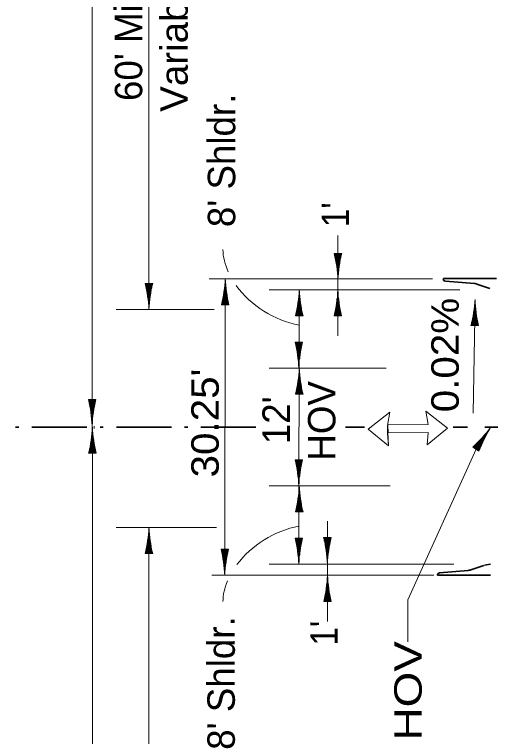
# Model space of a CAD drawing. Extents: x 2363427 to 2368559, y 6957299 to 6980140.
# Drawn here: x 2365695.5 to 2365938.5, y 6961215.2 to 6961583.4 of the extents above; entities that cross this region are included whole.
import ezdxf
from ezdxf.enums import TextEntityAlignment as Align

# ---------------------------------------------------------------- set-up
doc = ezdxf.new("R2010")
doc.units = 0
doc.header["$LTSCALE"] = 5.6
doc.linetypes.add('DOT_DASHED', pattern=[7.7, 5, -1.2, 0.3, -1.2])
for name, color, linetype, lineweight in [('3', 7, 'Continuous', 35), ('4', 7, 'Continuous', 13), ('40', 7, 'Continuous', 35), ('8', 7, 'Continuous', 13)]:
    doc.layers.add(name, color=color, linetype=linetype, lineweight=lineweight)

msp = doc.modelspace()

# ---------------------------------------------------------------- linework, layer by layer
at = {"layer": '3', "lineweight": 13}
for p, q in [((2365794.923, 6961448.657), (2365908.867, 6961448.657)), ((2365825.445, 6961443.031), (2365922.723, 6961443.031)), ((2365825.445, 6961403.031), (2365885.228, 6961403.031)), ((2365885.897, 6961369.532), (2365885.86, 6961373.626)), ((2365825.445, 6961343.031), (2365887.241, 6961343.031)), ((2365825.445, 6961303.031), (2365919.711, 6961303.031)), ((2365796.205, 6961297.407), (2365899.187, 6961297.407))]:
    msp.add_line(p, q, dxfattribs=at)
at = {"layer": '3'}
for p, q in [((2365914.479, 6961448.293), (2365914.479, 6961448.693)), ((2365914.479, 6961448.693), (2365941.549, 6961448.693)), ((2365930.209, 6961446.217), (2365915.505, 6961447.452)), ((2365931.997, 6961445.688), (2365938.111, 6961443.647)), ((2365938.275, 6961443.581), (2365938.285, 6961443.557)), ((2365935.181, 6961302.517), (2365935.191, 6961302.542)), ((2365938.453, 6961303.03), (2365935.387, 6961302.571)), ((2365927.115, 6961299.881), (2365912.411, 6961298.647)), ((2365928.903, 6961300.411), (2365935.017, 6961302.452)), ((2365911.383, 6961297.805), (2365911.383, 6961297.405)), ((2365911.383, 6961297.405), (2365938.453, 6961297.405))]:
    msp.add_line(p, q, dxfattribs=at)
at = {"layer": '3', "linetype": 'DOT_DASHED'}
for p, q in [((2365874.201, 6961373.031), (2365864.431, 6961373.031)), ((2365926.696, 6961373.031), (2365919.303, 6961373.031)), ((2366222.191, 6961373.031), (2365929.039, 6961373.031))]:
    msp.add_line(p, q, dxfattribs=at)
at = {"layer": '3', "lineweight": 13}
for points in [[(2365885.869, 6961373.822), (2365887.077, 6961380.549), (2365875.977, 6961371.946), (2365886.365, 6961363.412), (2365875.977, 6961371.946)], [(2365875.977, 6961371.946), (2365886.365, 6961363.412), (2365885.832, 6961369.726)]]:
    msp.add_lwpolyline(points, dxfattribs=at)
msp.add_lwpolyline([(2365886.365, 6961363.412), (2365875.977, 6961371.946), (2365887.077, 6961380.549), (2365885.869, 6961373.822)], close=True, dxfattribs=at)
at = {"layer": '3'}
for centre, radius, start, end in [((2365915.457, 6961448.646), 1.2, 197.09214, 264.27822), ((2365929.71, 6961441.242), 5, 62.77128, 84.26462), ((2365926.615, 6961304.857), 5, 275.73538, 297.22872), ((2365912.498, 6961297.448), 1.2, 95.72178, 162.90786)]:
    msp.add_arc(centre, radius, start, end, dxfattribs=at)
at = {"layer": '4'}
for p, q in [((2365735.153, 6961372.317), (2365735.153, 6962402.596)), ((2365764.129, 6961433.031), (2365764.129, 6961694.281)), ((2365860.457, 6961419.543), (2365860.537, 6961470.638)), ((2365858.673, 6961461.524), (2365862.503, 6961461.524)), ((2365859.023, 6961461.524), (2365859.023, 6961459.939)), ((2365859.523, 6961461.524), (2365859.523, 6961457.247)), ((2365860.023, 6961461.524), (2365860.023, 6961454.174)), ((2365860.523, 6961461.524), (2365860.523, 6961448.96)), ((2365861.023, 6961461.524), (2365861.023, 6961452.915)), ((2365861.523, 6961461.524), (2365861.523, 6961456.662)), ((2365862.023, 6961461.524), (2365862.023, 6961459.143)), ((2365762.215, 6961446.271), (2365766.045, 6961446.271)), ((2365762.565, 6961446.271), (2365762.565, 6961444.686)), ((2365763.065, 6961446.271), (2365763.065, 6961441.995)), ((2365763.565, 6961446.271), (2365763.565, 6961438.921)), ((2365764.065, 6961446.271), (2365764.065, 6961433.707)), ((2365764.565, 6961446.271), (2365764.565, 6961437.661)), ((2365765.065, 6961446.271), (2365765.065, 6961441.409)), ((2365765.565, 6961446.271), (2365765.565, 6961443.889)), ((2365802.833, 6961297.407), (2365803.073, 6961448.657)), ((2365803.137, 6961435.345), (2365803.137, 6961447.909)), ((2365802.637, 6961435.345), (2365802.637, 6961443.955)), ((2365803.637, 6961435.345), (2365803.637, 6961442.695)), ((2365840.629, 6961303.031), (2365840.851, 6961443.031)), ((2365802.137, 6961435.345), (2365802.137, 6961440.207)), ((2365804.137, 6961435.345), (2365804.137, 6961439.621)), ((2365840.915, 6961429.719), (2365840.915, 6961442.283)), ((2365860.603, 6961429.719), (2365860.603, 6961442.283)), ((2365804.987, 6961435.345), (2365801.157, 6961435.345)), ((2365801.637, 6961435.345), (2365801.637, 6961437.727)), ((2365804.637, 6961435.345), (2365804.637, 6961436.929)), ((2365840.415, 6961429.719), (2365840.415, 6961438.329)), ((2365841.415, 6961429.719), (2365841.415, 6961437.069)), ((2365860.103, 6961429.719), (2365860.103, 6961438.329)), ((2365861.103, 6961429.719), (2365861.103, 6961437.069)), ((2365930.556, 6961438.133), (2365929.636, 6961380.121)), ((2365930.28, 6961424.825), (2365930.479, 6961437.387)), ((2365797.409, 6961433.031), (2365747.443, 6961433.031)), ((2365839.415, 6961429.719), (2365839.415, 6961432.101)), ((2365839.915, 6961429.719), (2365839.915, 6961434.581)), ((2365841.915, 6961429.719), (2365841.915, 6961433.997)), ((2365859.103, 6961429.719), (2365859.103, 6961432.101)), ((2365859.603, 6961429.719), (2365859.603, 6961434.581)), ((2365861.603, 6961429.719), (2365861.603, 6961433.997)), ((2365929.78, 6961424.833), (2365929.897, 6961432.181)), ((2365930.78, 6961424.817), (2365930.917, 6961433.425)), ((2365842.765, 6961429.719), (2365838.935, 6961429.719)), ((2365842.415, 6961429.719), (2365842.415, 6961431.305)), ((2365862.453, 6961429.719), (2365858.623, 6961429.719)), ((2365862.103, 6961429.719), (2365862.103, 6961431.305)), ((2365929.28, 6961424.841), (2365929.348, 6961429.117)), ((2365931.28, 6961424.809), (2365931.357, 6961429.67)), ((2365928.43, 6961424.854), (2365932.26, 6961424.793)), ((2365928.78, 6961424.849), (2365928.805, 6961426.433)), ((2365931.78, 6961424.801), (2365931.818, 6961427.182)), ((2365838.713, 6961416.343), (2365842.543, 6961416.343)), ((2365839.063, 6961416.343), (2365839.063, 6961414.758)), ((2365839.563, 6961416.343), (2365839.563, 6961412.067)), ((2365840.063, 6961416.343), (2365840.063, 6961408.993)), ((2365840.563, 6961416.343), (2365840.563, 6961403.779)), ((2365841.063, 6961416.343), (2365841.063, 6961407.733)), ((2365841.563, 6961416.343), (2365841.563, 6961411.481)), ((2365842.063, 6961416.343), (2365842.063, 6961413.961)), ((2365840.915, 6961389.719), (2365840.915, 6961402.283)), ((2365840.415, 6961389.719), (2365840.415, 6961398.329)), ((2365839.915, 6961389.719), (2365839.915, 6961394.581)), ((2365841.415, 6961389.719), (2365841.415, 6961397.069)), ((2365839.415, 6961389.719), (2365839.415, 6961392.101)), ((2365841.915, 6961389.719), (2365841.915, 6961393.997)), ((2365842.415, 6961389.719), (2365842.415, 6961391.305)), ((2365842.765, 6961389.719), (2365838.935, 6961389.719)), ((2365733.239, 6961387.033), (2365737.069, 6961387.033)), ((2365733.589, 6961387.033), (2365733.589, 6961385.449)), ((2365734.089, 6961387.033), (2365734.089, 6961382.757)), ((2365734.589, 6961387.033), (2365734.589, 6961379.683)), ((2365735.089, 6961387.033), (2365735.089, 6961374.469)), ((2365735.589, 6961387.033), (2365735.589, 6961378.424)), ((2365736.089, 6961387.033), (2365736.089, 6961382.171)), ((2365736.589, 6961387.033), (2365736.589, 6961384.652)), ((2365735.289, 6960373.031), (2365735.289, 6961373.031)), ((2365736.139, 6961372.317), (2365736.139, 6961373.427)), ((2365735.355, 6961359.72), (2365735.355, 6961372.284)), ((2365930.61, 6961361.992), (2365935.455, 6961369.11)), ((2365931.025, 6961361.711), (2365938.092, 6961372.098)), ((2365734.855, 6961359.72), (2365734.855, 6961368.329)), ((2365735.855, 6961359.72), (2365735.855, 6961367.07)), ((2365930.197, 6961362.274), (2365932.932, 6961366.292)), ((2365931.437, 6961361.429), (2365935.572, 6961367.505)), ((2365733.855, 6961359.72), (2365733.855, 6961362.101)), ((2365734.355, 6961359.72), (2365734.355, 6961364.582)), ((2365736.355, 6961359.72), (2365736.355, 6961363.997)), ((2365931.07, 6961361.766), (2365896.226, 6961284.863)), ((2365932.553, 6961360.669), (2365929.386, 6961362.825)), ((2365929.785, 6961362.555), (2365931.125, 6961364.525)), ((2365931.85, 6961361.148), (2365934.256, 6961364.685)), ((2365932.264, 6961360.867), (2365933.155, 6961362.177)), ((2365737.205, 6961359.72), (2365733.375, 6961359.72)), ((2365736.855, 6961359.72), (2365736.855, 6961361.305)), ((2365838.713, 6961356.343), (2365842.543, 6961356.343)), ((2365839.063, 6961356.343), (2365839.063, 6961354.758)), ((2365839.563, 6961356.343), (2365839.563, 6961352.067)), ((2365840.063, 6961356.343), (2365840.063, 6961348.993)), ((2365840.563, 6961356.343), (2365840.563, 6961343.779)), ((2365841.063, 6961356.343), (2365841.063, 6961347.733)), ((2365841.563, 6961356.343), (2365841.563, 6961351.481)), ((2365842.063, 6961356.343), (2365842.063, 6961353.961)), ((2365840.915, 6961329.719), (2365840.915, 6961342.283)), ((2365840.415, 6961329.719), (2365840.415, 6961338.329)), ((2365841.415, 6961329.719), (2365841.415, 6961337.069)), ((2365839.415, 6961329.719), (2365839.415, 6961332.101)), ((2365839.915, 6961329.719), (2365839.915, 6961334.581)), ((2365841.915, 6961329.719), (2365841.915, 6961333.997)), ((2365842.765, 6961329.719), (2365838.935, 6961329.719)), ((2365842.415, 6961329.719), (2365842.415, 6961331.305)), ((2365855.179, 6961273.918), (2365855.26, 6961325.013)), ((2365798.615, 6961321.781), (2365747.443, 6961321.781)), ((2365764.135, 6961051.781), (2365764.135, 6961321.781)), ((2365764.201, 6961308.47), (2365764.201, 6961321.034)), ((2365763.701, 6961308.47), (2365763.701, 6961317.079)), ((2365764.701, 6961308.47), (2365764.701, 6961315.82)), ((2365838.713, 6961316.343), (2365842.543, 6961316.343)), ((2365839.063, 6961316.343), (2365839.063, 6961314.758)), ((2365839.563, 6961316.343), (2365839.563, 6961312.067)), ((2365840.063, 6961316.343), (2365840.063, 6961308.993)), ((2365840.563, 6961316.343), (2365840.563, 6961303.779)), ((2365841.063, 6961316.343), (2365841.063, 6961307.733)), ((2365841.563, 6961316.343), (2365841.563, 6961311.481)), ((2365842.063, 6961316.343), (2365842.063, 6961313.961)), ((2365853.292, 6961316.635), (2365857.122, 6961316.635)), ((2365853.642, 6961316.635), (2365853.642, 6961315.051)), ((2365854.142, 6961316.635), (2365854.142, 6961312.359)), ((2365854.642, 6961316.635), (2365854.642, 6961309.285)), ((2365855.142, 6961316.635), (2365855.142, 6961304.071)), ((2365855.642, 6961316.635), (2365855.642, 6961308.026)), ((2365856.142, 6961316.635), (2365856.142, 6961311.773)), ((2365856.642, 6961316.635), (2365856.642, 6961314.254)), ((2365762.701, 6961308.47), (2365762.701, 6961310.851)), ((2365763.201, 6961308.47), (2365763.201, 6961313.332)), ((2365765.201, 6961308.47), (2365765.201, 6961312.747)), ((2365765.701, 6961308.47), (2365765.701, 6961310.055)), ((2365800.917, 6961310.718), (2365804.747, 6961310.718)), ((2365801.267, 6961310.718), (2365801.267, 6961309.133)), ((2365801.767, 6961310.718), (2365801.767, 6961306.441)), ((2365802.267, 6961310.718), (2365802.267, 6961303.368)), ((2365802.767, 6961310.718), (2365802.767, 6961298.154)), ((2365803.267, 6961310.718), (2365803.267, 6961302.109)), ((2365803.767, 6961310.718), (2365803.767, 6961305.856)), ((2365804.267, 6961310.718), (2365804.267, 6961308.337)), ((2365766.051, 6961308.47), (2365762.221, 6961308.47)), ((2365855.325, 6961284.095), (2365855.325, 6961296.659)), ((2365909.439, 6961297.407), (2365889.257, 6961297.407)), ((2365854.825, 6961284.095), (2365854.825, 6961292.705)), ((2365855.825, 6961284.095), (2365855.825, 6961291.445)), ((2365854.325, 6961284.095), (2365854.325, 6961288.957)), ((2365856.325, 6961284.095), (2365856.325, 6961288.371)), ((2365857.175, 6961284.095), (2365853.345, 6961284.095)), ((2365853.825, 6961284.095), (2365853.825, 6961286.477)), ((2365856.825, 6961284.095), (2365856.825, 6961285.679)), ((2365896.226, 6961263.411), (2365896.226, 6961284.863))]:
    msp.add_line(p, q, dxfattribs=at)
at = {"layer": '4', "linetype": 'DOT_DASHED', "lineweight": 35}
msp.add_line((2365818.699, 6961373.031), (2365695.503, 6961373.031), dxfattribs=at)
at = {"layer": '4'}
for centre, start, end in [((2365788.464, 6961444.631), 2.84356, 13.52961), ((2365932.711, 6961444.631), 166.47039, 177.15644), ((2365692.006, 6961429.378), 2.84356, 13.52961), ((2365836.253, 6961429.378), 166.47039, 177.15644), ((2365730.949, 6961452.239), 346.47039, 357.15644), ((2365875.196, 6961452.239), 182.84356, 193.52961), ((2365768.727, 6961446.614), 346.47039, 357.15644), ((2365912.974, 6961446.614), 182.84356, 193.52961), ((2365788.414, 6961446.614), 346.47039, 357.15644), ((2365932.661, 6961446.614), 182.84356, 193.52961), ((2365858.499, 6961442.859), 345.56175, 356.2478), ((2366002.728, 6961440.572), 181.93492, 192.62097), ((2365768.505, 6961399.45), 2.84356, 13.52961), ((2365912.752, 6961399.45), 166.47039, 177.15644), ((2365768.727, 6961406.614), 346.47039, 357.15644), ((2365912.974, 6961406.614), 182.84356, 193.52961), ((2365663.03, 6961370.14), 2.84356, 13.52961), ((2365807.277, 6961370.14), 166.47039, 177.15644), ((2365663.166, 6961376.614), 346.47039, 357.15644), ((2365807.413, 6961376.614), 182.84356, 193.52961), ((2365880.848, 6961416.291), 312.23553, 322.92158), ((2366000.102, 6961335.139), 148.60869, 159.29474), ((2365768.505, 6961339.45), 2.84356, 13.52961), ((2365912.752, 6961339.45), 166.47039, 177.15644), ((2365768.727, 6961346.614), 346.47039, 357.15644), ((2365912.974, 6961346.614), 182.84356, 193.52961), ((2365692.012, 6961325.364), 346.47039, 357.15644), ((2365836.259, 6961325.364), 182.84356, 193.52961), ((2365768.505, 6961299.45), 2.84356, 13.52961), ((2365912.752, 6961299.45), 166.47039, 177.15644), ((2365783.083, 6961299.742), 2.84356, 13.52961), ((2365927.331, 6961299.742), 166.47039, 177.15644), ((2365730.709, 6961293.825), 2.84356, 13.52961), ((2365874.956, 6961293.825), 166.47039, 177.15644), ((2365783.136, 6961300.989), 346.47039, 357.15644), ((2365927.383, 6961300.989), 182.84356, 193.52961)]:
    msp.add_arc(centre, 72.212, start, end, dxfattribs=at)
for centre, major_axis, start_param, end_param in [((2365838.754, 6961455.684), (34.111, -19.442), 3.5560384, 3.9228985), ((2365838.754, 6961455.684), (34.111, -19.442), 4.1497945, 5.1595825), ((2365838.754, 6961291.855), (34.111, 19.442), 1.128016, 2.1173086), ((2365838.754, 6961291.855), (34.111, 19.442), 2.3883043, 2.7271469)]:
    msp.add_ellipse(centre, major_axis=major_axis, ratio=0.7235, start_param=start_param, end_param=end_param, dxfattribs=at)
at = {"layer": '40', "lineweight": 13}
for p, q in [((2365906.623, 6961374.336), (2365886.117, 6961374.142)), ((2365906.66, 6961370.242), (2365886.155, 6961370.046))]:
    msp.add_line(p, q, dxfattribs=at)
msp.add_lwpolyline([(2365906.66, 6961370.242), (2365906.127, 6961363.926), (2365916.515, 6961372.462), (2365905.415, 6961381.064), (2365906.623, 6961374.336)], dxfattribs=at)
at = {"layer": '8'}
msp.add_lwpolyline([(2365916.515, 6961372.462), (2365906.127, 6961363.926), (2365906.66, 6961370.242), (2365886.155, 6961370.046), (2365886.117, 6961374.142), (2365906.623, 6961374.336), (2365905.415, 6961381.064)], close=True, dxfattribs=at)

# ---------------------------------------------------------------- texts
at = {"layer": '4'}
for s, width, p in [('Variable', 1.05, (2365783.941, 6961569.827)), ("1' ", 0.9, (2365866.267, 6961483.655)), ('0.02%', 1.1, (2365922.231, 6961409.736)), ("30.25' ", 1.1, (2365799.765, 6961377.901)), ("1' ", 0.9, (2365860.512, 6961270.253)), ('Profile Grade HOV ', 1.25, (2365903.341, 6961169.552))]:
    msp.add_text(s, height=14, rotation=90, dxfattribs=dict(at, width=width)).set_placement(p, align=Align.CENTER)
for s, p in [("60' Min.", (2365760.735, 6961571.784)), ("8' Shldr.", (2365808.173, 6961509.018)), ('HOV', (2365859.307, 6961376.175)), ("12'", (2365836.047, 6961376.472)), ("8' Shldr.", (2365807.971, 6961242.453))]:
    msp.add_text(s, height=14, rotation=90, dxfattribs=at).set_placement(p, align=Align.CENTER)

doc.saveas('drawing.dxf')
